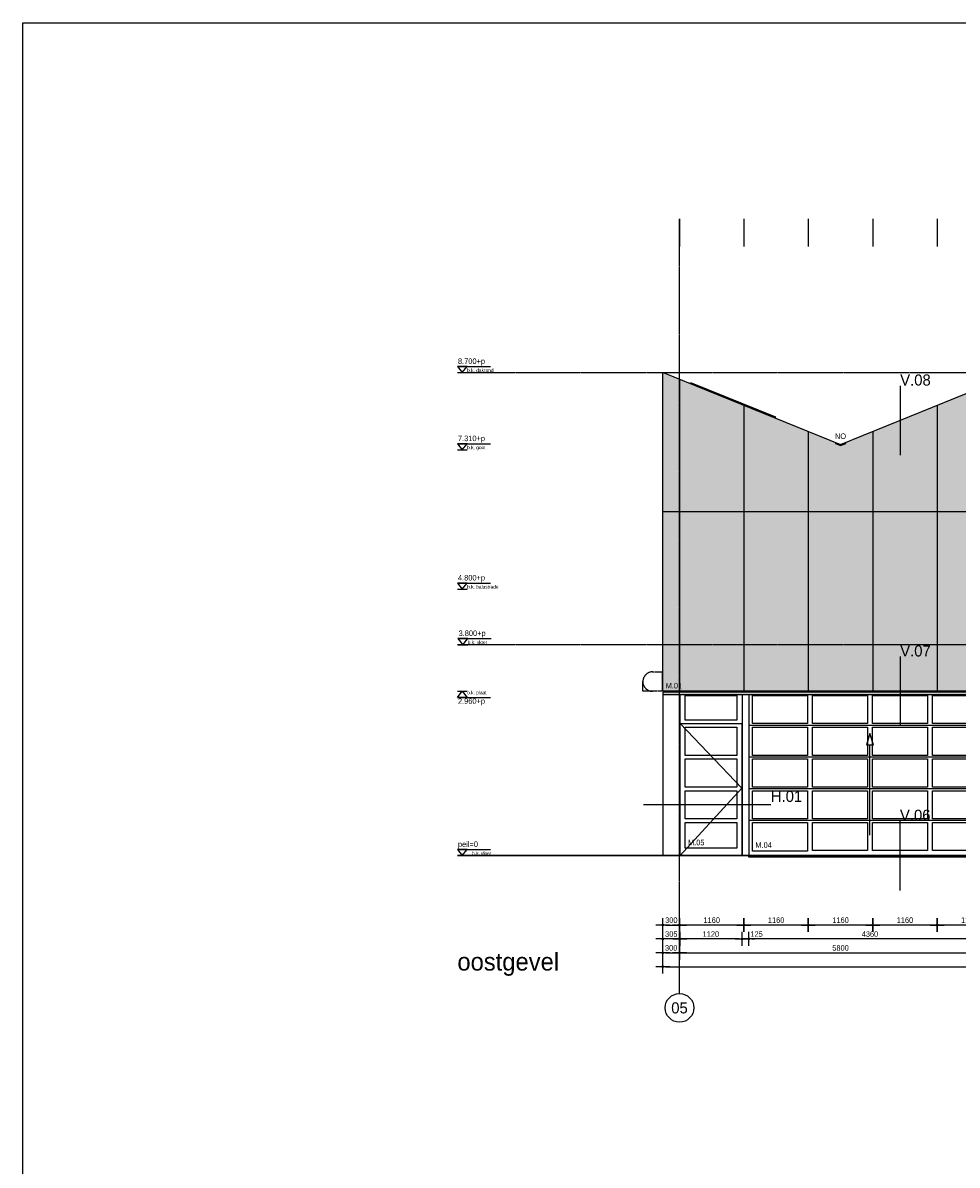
# Model space of a CAD drawing. Header units: millimetres. Extents: x -297000 to 504135, y -166520 to 252050.
# Tile 257 of 416: x 59950 to 76775, y -63225 to -42650. Entities that reach past the tile are written whole.
import ezdxf
from ezdxf.enums import TextEntityAlignment as Align
from ezdxf.xclip import XClip

# ---------------------------------------------------------------- set-up
doc = ezdxf.new("R2010")
doc.units = ezdxf.units.MM
doc.header["$MEASUREMENT"] = 0
doc.header["$XCLIPFRAME"] = 0
for name, pattern in [('ACAD_ISO10W100', [18, 12, -3, 0, -3]), ('CENTER', [50.8, 31.75, -6.35, 6.35, -6.35]), ('DASHED', [19.05, 12.7, -6.35])]:
    doc.linetypes.add(name, pattern=pattern)
doc.layers.get('Defpoints').update_dxf_attribs({"color": 6})
doc.layers.add('000_FRAME_N', color=30, linetype='Continuous', plot=False)
doc.layers.add('070_DRAID_N', color=30, linetype='Continuous', plot=False)
for name, color, linetype in [('010_D0050_D', 1, 'Continuous'), ('010_T0050_T', 4, 'Continuous'), ('010_T0100_T', 4, 'Continuous'), ('010_T0200_T', 4, 'Continuous'), ('040_AXPRI_B', 9, 'CENTER'), ('068_HATCH_H', 8, 'Continuous'), ('080_SYMB_DETAIL', 4, 'Continuous'), ('210_WALEX_E', 2, 'Continuous'), ('299_STEEL_G', 3, 'Continuous'), ('310_WINDO_E', 1, 'Continuous'), ('320_DOORS_E', 8, 'Continuous'), ('410_WAFEX_G', 1, 'Continuous'), ('470_ROOF_G', 4, 'Continuous')]:
    doc.layers.add(name, color=color, linetype=linetype)
doc.styles.add('VMX 1 SMALL 100', font='unvr55w.TTF', dxfattribs={"height": 100})
doc.styles.add('VMX 2 MEDIUM 0', font='unvr55w.TTF', dxfattribs={"height": 2})
doc.styles.add('VMX 2 MEDIUM 100', font='unvr55w.TTF', dxfattribs={"height": 200})
doc.styles.add('VMX 2 MEDIUM 50', font='unvr55w.TTF', dxfattribs={"height": 100})
doc.styles.add('VMX 3 BIG 1', font='unvr55w.TTF', dxfattribs={"height": 4})
doc.styles.add('VMX 3 BIG 200', font='unvr55w.TTF', dxfattribs={"height": 800})
doc.dimstyles.new('VMX 50', dxfattribs={"dimscale": 50, "dimtxt": 1, "dimasz": 1, "dimexe": 2, "dimexo": 2, "dimgap": 0.7, "dimtad": 1, "dimdec": 0, "dimdsep": 46, "dimtxsty": 'VMX 2 MEDIUM 50', "dimblk1": 'VMX-DIM-ARROW', "dimblk2": 'VMX-DIM-ARROW', "dimsah": 1, "dimcen": 1, "dimdle": 2, "dimse1": 1, "dimse2": 1, "dimclrd": 256, "dimclre": 256, "dimclrt": 256, "dimadec": 0, "dimazin": 0, "dimtm": 1e-09, "dimtfac": 1, "dimtdec": 0, "dimtmove": 2, "dimatfit": 2, "dimldrblk": 'VMX-DIM-ARROW', "dimfxl": 0, "dimtolj": 2, "dimlwd": -1, "dimarcsym": 0})

# ---------------------------------------------------------------- blocks, each defined once
blk = doc.blocks.new('VMX-DIM-ARROW')
h = blk.add_hatch(color=256)
edge = h.paths.add_edge_path()
edge.add_arc((0, 0), 0.5, 0, 360)
for p, q in [((-2.5, 0), (2.5, 0)), ((0, 2.5), (0, -2.5))]:
    blk.add_line(p, q)
blk = doc.blocks.new('*D643')
at = {"layer": '010_D0050_D'}
blk.add_line((77335, -59150), (73075, -59150), dxfattribs=at)
at = {"layer": 'Defpoints', "color": 0}
for p in [(73025, -56662), (77385, -56662), (73025, -59150)]:
    blk.add_point(p, dxfattribs=at)
at = {"layer": '010_D0050_D', "xscale": 50, "yscale": 50, "zscale": 50, "rotation": 180}
blk.add_blockref('VMX-DIM-ARROW', (73025, -59150), dxfattribs=at)
at = {"layer": '010_D0050_D', "xscale": 50, "yscale": 50, "zscale": 50}
blk.add_blockref('VMX-DIM-ARROW', (77385, -59150), dxfattribs=at)
at = {"layer": '010_D0050_D', "insert": (75205, -59063), "char_height": 100, "attachment_point": 5, "style": 'VMX 2 MEDIUM 50'}
blk.add_mtext('\\A2;4360', dxfattribs=at)
blk = doc.blocks.new('*D644')
at = {"layer": '010_D0050_D'}
for p, q in [((72850, -59150), (72800, -59150)), ((73025, -59150), (72900, -59150)), ((73075, -59150), (73125, -59150))]:
    blk.add_line(p, q, dxfattribs=at)
at = {"layer": 'Defpoints', "color": 0}
for p in [(72900, -56700), (73025, -56662), (72900, -59150)]:
    blk.add_point(p, dxfattribs=at)
at = {"layer": '010_D0050_D', "xscale": 50, "yscale": 50, "zscale": 50}
blk.add_blockref('VMX-DIM-ARROW', (72900, -59150), dxfattribs=at)
at = {"layer": '010_D0050_D', "xscale": 50, "yscale": 50, "zscale": 50, "rotation": 180}
blk.add_blockref('VMX-DIM-ARROW', (73025, -59150), dxfattribs=at)
at = {"layer": '010_D0050_D', "insert": (73163, -59063), "char_height": 100, "attachment_point": 5, "style": 'VMX 2 MEDIUM 50'}
blk.add_mtext('\\A2;125', dxfattribs=at)
blk = doc.blocks.new('*D645')
at = {"layer": '010_D0050_D'}
blk.add_line((72850, -59150), (71830, -59150), dxfattribs=at)
at = {"layer": 'Defpoints', "color": 0}
for p in [(71780, -56700), (72900, -56700), (71780, -59150)]:
    blk.add_point(p, dxfattribs=at)
at = {"layer": '010_D0050_D', "xscale": 50, "yscale": 50, "zscale": 50, "rotation": 180}
blk.add_blockref('VMX-DIM-ARROW', (71780, -59150), dxfattribs=at)
at = {"layer": '010_D0050_D', "xscale": 50, "yscale": 50, "zscale": 50}
blk.add_blockref('VMX-DIM-ARROW', (72900, -59150), dxfattribs=at)
at = {"layer": '010_D0050_D', "insert": (72340, -59063), "char_height": 100, "attachment_point": 5, "style": 'VMX 2 MEDIUM 50'}
blk.add_mtext('\\A2;1120', dxfattribs=at)
blk = doc.blocks.new('*D646')
at = {"layer": '010_D0050_D'}
blk.add_line((71730, -59150), (71525, -59150), dxfattribs=at)
at = {"layer": 'Defpoints', "color": 0}
for p in [(71475, -56700), (71780, -56700), (71475, -59150)]:
    blk.add_point(p, dxfattribs=at)
at = {"layer": '010_D0050_D', "xscale": 50, "yscale": 50, "zscale": 50, "rotation": 180}
blk.add_blockref('VMX-DIM-ARROW', (71475, -59150), dxfattribs=at)
at = {"layer": '010_D0050_D', "xscale": 50, "yscale": 50, "zscale": 50}
blk.add_blockref('VMX-DIM-ARROW', (71780, -59150), dxfattribs=at)
at = {"layer": '010_D0050_D', "insert": (71627, -59063), "char_height": 100, "attachment_point": 5, "style": 'VMX 2 MEDIUM 50'}
blk.add_mtext('\\A2;305', dxfattribs=at)
blk = doc.blocks.new('*D649')
at = {"layer": '010_D0050_D'}
blk.add_line((71525, -58900), (71725, -58900), dxfattribs=at)
at = {"layer": 'Defpoints', "color": 0}
for p in [(71475, -56426), (71775, -56450), (71775, -58900)]:
    blk.add_point(p, dxfattribs=at)
at = {"layer": '010_D0050_D', "xscale": 50, "yscale": 50, "zscale": 50, "rotation": 180}
blk.add_blockref('VMX-DIM-ARROW', (71475, -58900), dxfattribs=at)
at = {"layer": '010_D0050_D', "xscale": 50, "yscale": 50, "zscale": 50}
blk.add_blockref('VMX-DIM-ARROW', (71775, -58900), dxfattribs=at)
at = {"layer": '010_D0050_D', "insert": (71628, -58813), "char_height": 100, "attachment_point": 5, "style": 'VMX 2 MEDIUM 50'}
blk.add_mtext('\\A2;300', dxfattribs=at)
blk = doc.blocks.new('*D664')
at = {"layer": '010_D0050_D'}
blk.add_line((77525, -58900), (76465, -58900), dxfattribs=at)
at = {"layer": 'Defpoints', "color": 0}
for p in [(76415, -56950), (77575, -56950), (76415, -58900)]:
    blk.add_point(p, dxfattribs=at)
at = {"layer": '010_D0050_D', "xscale": 50, "yscale": 50, "zscale": 50, "rotation": 180}
blk.add_blockref('VMX-DIM-ARROW', (76415, -58900), dxfattribs=at)
at = {"layer": '010_D0050_D', "xscale": 50, "yscale": 50, "zscale": 50}
blk.add_blockref('VMX-DIM-ARROW', (77575, -58900), dxfattribs=at)
at = {"layer": '010_D0050_D', "insert": (76995, -58813), "char_height": 100, "attachment_point": 5, "style": 'VMX 2 MEDIUM 50'}
blk.add_mtext('\\A2;1160', dxfattribs=at)
blk = doc.blocks.new('*D665')
at = {"layer": '010_D0050_D'}
blk.add_line((76365, -58900), (75305, -58900), dxfattribs=at)
at = {"layer": 'Defpoints', "color": 0}
for p in [(75255, -56950), (76415, -56950), (75255, -58900)]:
    blk.add_point(p, dxfattribs=at)
at = {"layer": '010_D0050_D', "xscale": 50, "yscale": 50, "zscale": 50, "rotation": 180}
blk.add_blockref('VMX-DIM-ARROW', (75255, -58900), dxfattribs=at)
at = {"layer": '010_D0050_D', "xscale": 50, "yscale": 50, "zscale": 50}
blk.add_blockref('VMX-DIM-ARROW', (76415, -58900), dxfattribs=at)
at = {"layer": '010_D0050_D', "insert": (75835, -58813), "char_height": 100, "attachment_point": 5, "style": 'VMX 2 MEDIUM 50'}
blk.add_mtext('\\A2;1160', dxfattribs=at)
blk = doc.blocks.new('*D666')
at = {"layer": '010_D0050_D'}
blk.add_line((75205, -58900), (74145, -58900), dxfattribs=at)
at = {"layer": 'Defpoints', "color": 0}
for p in [(74095, -56950), (75255, -56950), (74095, -58900)]:
    blk.add_point(p, dxfattribs=at)
at = {"layer": '010_D0050_D', "xscale": 50, "yscale": 50, "zscale": 50, "rotation": 180}
blk.add_blockref('VMX-DIM-ARROW', (74095, -58900), dxfattribs=at)
at = {"layer": '010_D0050_D', "xscale": 50, "yscale": 50, "zscale": 50}
blk.add_blockref('VMX-DIM-ARROW', (75255, -58900), dxfattribs=at)
at = {"layer": '010_D0050_D', "insert": (74675, -58813), "char_height": 100, "attachment_point": 5, "style": 'VMX 2 MEDIUM 50'}
blk.add_mtext('\\A2;1160', dxfattribs=at)
blk = doc.blocks.new('*D667')
at = {"layer": '010_D0050_D'}
blk.add_line((74045, -58900), (72985, -58900), dxfattribs=at)
at = {"layer": 'Defpoints', "color": 0}
for p in [(72935, -56950), (74095, -56950), (72935, -58900)]:
    blk.add_point(p, dxfattribs=at)
at = {"layer": '010_D0050_D', "xscale": 50, "yscale": 50, "zscale": 50, "rotation": 180}
blk.add_blockref('VMX-DIM-ARROW', (72935, -58900), dxfattribs=at)
at = {"layer": '010_D0050_D', "xscale": 50, "yscale": 50, "zscale": 50}
blk.add_blockref('VMX-DIM-ARROW', (74095, -58900), dxfattribs=at)
at = {"layer": '010_D0050_D', "insert": (73515, -58813), "char_height": 100, "attachment_point": 5, "style": 'VMX 2 MEDIUM 50'}
blk.add_mtext('\\A2;1160', dxfattribs=at)
blk = doc.blocks.new('*D668')
at = {"layer": '010_D0050_D'}
blk.add_line((72885, -58900), (71825, -58900), dxfattribs=at)
at = {"layer": 'Defpoints', "color": 0}
for p in [(71775, -56950), (72935, -56950), (71775, -58900)]:
    blk.add_point(p, dxfattribs=at)
at = {"layer": '010_D0050_D', "xscale": 50, "yscale": 50, "zscale": 50, "rotation": 180}
blk.add_blockref('VMX-DIM-ARROW', (71775, -58900), dxfattribs=at)
at = {"layer": '010_D0050_D', "xscale": 50, "yscale": 50, "zscale": 50}
blk.add_blockref('VMX-DIM-ARROW', (72935, -58900), dxfattribs=at)
at = {"layer": '010_D0050_D', "insert": (72355, -58813), "char_height": 100, "attachment_point": 5, "style": 'VMX 2 MEDIUM 50'}
blk.add_mtext('\\A2;1160', dxfattribs=at)
blk = doc.blocks.new('VMX GRID')
at = {"linetype": 'Continuous'}
blk.add_circle((0, 0), 4.5, dxfattribs=at)
at = {"style": 'VMX 2 MEDIUM 0'}
blk.add_attdef('00', text='', height=2, dxfattribs=at).set_placement((0, 0), align=Align.MIDDLE_CENTER)
blk = doc.blocks.new('GRID02sp')
at = {"layer": '040_AXPRI_B', "linetype": 'ACAD_ISO10W100'}
for p, q in [((0, -2484), (0, 11471)), ((5800, -2484), (5800, 11471)), ((11600, -2484), (11600, 11471)), ((17400, -2484), (17400, 11471)), ((23200, -2484), (23200, 11471))]:
    blk.add_line(p, q, dxfattribs=at)
for points in [[(-4000, 8700), (27200, 8700)], [(-4000, 3800), (27200, 3800)]]:
    blk.add_lwpolyline(points, dxfattribs=at)
at = {"layer": 'Defpoints'}
blk.add_lwpolyline([(-4000, 0), (27200, 0)], dxfattribs=at)
at = {"layer": '040_AXPRI_B', "ltscale": 2}
ref = blk.add_blockref('VMX GRID', (0, -2742), dxfattribs=dict(at, xscale=57.34400000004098, yscale=57.34399999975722, zscale=57.34400000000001))
ref.add_attrib('00', '05', dxfattribs={"layer": '0', "height": 200, "style": 'VMX 3 BIG 1'}).set_placement((0, -2742), align=Align.MIDDLE_CENTER)
ref = blk.add_blockref('VMX GRID', (5800, -2742), dxfattribs=dict(at, xscale=57.34400000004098, yscale=57.34399999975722, zscale=57.34400000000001))
ref.add_attrib('00', '04', dxfattribs={"layer": '0', "height": 200, "style": 'VMX 3 BIG 1'}).set_placement((5800, -2742), align=Align.MIDDLE_CENTER)
ref = blk.add_blockref('VMX GRID', (11600, -2742), dxfattribs=dict(at, xscale=57.34400000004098, yscale=57.34399999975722, zscale=57.34400000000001))
ref.add_attrib('00', '03', dxfattribs={"layer": '0', "height": 200, "style": 'VMX 3 BIG 1'}).set_placement((11600, -2742), align=Align.MIDDLE_CENTER)
ref = blk.add_blockref('VMX GRID', (17400, -2742), dxfattribs=dict(at, xscale=57.34400000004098, yscale=57.34399999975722, zscale=57.34400000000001))
ref.add_attrib('00', '02', dxfattribs={"layer": '0', "height": 200, "style": 'VMX 3 BIG 1'}).set_placement((17400, -2742), align=Align.MIDDLE_CENTER)
ref = blk.add_blockref('VMX GRID', (23200, -2742), dxfattribs=dict(at, xscale=57.34400000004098, yscale=57.34399999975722, zscale=57.34400000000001))
ref.add_attrib('00', '01', dxfattribs={"layer": '0', "height": 200, "style": 'VMX 3 BIG 1'}).set_placement((23200, -2742), align=Align.MIDDLE_CENTER)
blk = doc.blocks.new('SECTIONAALDEUR_aanzicht smal')
at = {"layer": '320_DOORS_E'}
blk.add_line((4550, 0), (190, 0), dxfattribs=at)
at = {"layer": '320_DOORS_E', "color": 1}
for points in [[(130, 2950), (190, 2950), (190, 0), (130, 0)], [(4550, 0), (4665, 0), (4665, 2950), (4550, 2950), (4550, 0)], [(5860, 2950), (5800, 2950), (5800, 0), (5855, 0)], [(2309, 1998), (2370, 2198), (2431, 1998), (2309, 1998)], [(2370, 370), (2370, 1998)]]:
    blk.add_lwpolyline(points, dxfattribs=at)
at = {"layer": '320_DOORS_E'}
for points in [[(5860, 2950), (130, 2950)], [(5698, 2443), (5698, 2885), (4768, 2885), (4768, 2443), (5698, 2443)], [(5790, 0), (5790, 2950)], [(190, 2345), (4550, 2345)], [(5790, 2378), (4675, 2378), (4675, 0), (5790, 0)], [(5790, 2378), (4675, 1213), (5790, 0)], [(5698, 1806), (5698, 2313), (4768, 2313), (4768, 1806), (5698, 1806)], [(190, 1774), (4550, 1774)], [(5698, 1234), (5698, 1741), (4768, 1741), (4768, 1234), (5698, 1234)], [(190, 1202), (4550, 1202)], [(5698, 662), (5698, 1169), (4768, 1169), (4768, 662), (5698, 662)], [(190, 630), (4550, 630)], [(5698, 135), (5698, 597), (4768, 597), (4768, 135), (5698, 135)], [(190, 0), (190, -27), (4550, -27), (4550, 0)]]:
    blk.add_lwpolyline(points, dxfattribs=at)
for points in [[(1245, 2885), (255, 2885), (255, 2378), (1245, 2378)], [(2325, 2885), (1335, 2885), (1335, 2378), (2325, 2378)], [(3405, 2885), (2415, 2885), (2415, 2378), (3405, 2378)], [(4485, 2885), (3495, 2885), (3495, 2378), (4485, 2378)], [(1245, 2313), (255, 2313), (255, 1806), (1245, 1806)], [(2325, 2313), (1335, 2313), (1335, 1806), (2325, 1806)], [(3405, 2313), (2415, 2313), (2415, 1806), (3405, 1806)], [(4485, 2313), (3495, 2313), (3495, 1806), (4485, 1806)], [(1245, 1741), (255, 1741), (255, 1234), (1245, 1234)], [(2325, 1741), (1335, 1741), (1335, 1234), (2325, 1234)], [(3405, 1741), (2415, 1741), (2415, 1234), (3405, 1234)], [(4485, 1741), (3495, 1741), (3495, 1234), (4485, 1234)], [(1245, 1169), (255, 1169), (255, 662), (1245, 662)], [(2325, 1169), (1335, 1169), (1335, 662), (2325, 662)], [(3405, 1169), (2415, 1169), (2415, 662), (3405, 662)], [(4485, 1169), (3495, 1169), (3495, 662), (4485, 662)], [(1245, 597), (255, 597), (255, 90), (1245, 90)], [(2325, 597), (1335, 597), (1335, 90), (2325, 90)], [(3405, 597), (2415, 597), (2415, 90), (3405, 90)], [(4485, 597), (3495, 597), (3495, 83), (4485, 83)]]:
    blk.add_lwpolyline(points, close=True, dxfattribs=at)
blk = doc.blocks.new('1006_X-02.03')
at = {"layer": '068_HATCH_H'}
h = blk.add_hatch(color=253, dxfattribs=at)
h.paths.add_polyline_path([(-23500, 2960), (-23500, 8700), (-23494, 8700), (-20300, 7403), (-17400, 8581), (-14500, 7403), (-11600, 8581), (-8700, 7403), (-5800, 8581), (-2900, 7403), (294, 8700), (300, 8700), (300, 2960)])
h.paths.add_polyline_path([(-4640, 6200), (-4640, 3800), (-1160, 3800), (-1160, 6200)], flags=16)
h.paths.add_polyline_path([(-23500, 2947), (-23500, 2900), (300, 2900), (300, 2947)])
at = {"color": 5}
blk.add_lwpolyline([(4000, 0), (-27200, 0)], dxfattribs=at)
at = {"layer": '070_DRAID_N'}
for q in [(-23553, 0), (-23099, 0)]:
    blk.add_line((-23499, 0), q, dxfattribs=at)
at = {"layer": '210_WALEX_E', "color": 3}
for points in [[(-23500, 2960), (-23500, 8700), (-23494, 8700), (-20300, 7403), (-17400, 8581), (-14500, 7403), (-11600, 8581), (-8700, 7403), (-5800, 8581), (-2900, 7403), (294, 8700), (300, 8700), (300, 2960), (-23500, 2960)], [(-23500, 2947), (-23500, 2900), (300, 2900), (300, 2947), (-23500, 2947)]]:
    blk.add_lwpolyline(points, dxfattribs=at)
at = {"layer": '210_WALEX_E', "color": 1}
blk.add_lwpolyline([(-23500, 2901), (-23500, 0)], dxfattribs=at)
at = {"layer": '299_STEEL_G', "color": 8, "linetype": 'DASHED'}
blk.add_lwpolyline([(-23510, 2960), (-23685, 2960, -0.414214), (-23860, 3135), (-23860, 3135, -0.414214), (-23685, 3310), (-23510, 3310)], format="xyb", close=True, dxfattribs=at)
blk.add_lwpolyline([(-23685, 2960), (-23860, 2960), (-23860, 3135)], dxfattribs=at)
at = {"layer": '310_WINDO_E', "color": 8}
blk.add_lwpolyline([(-23009, 8503), (-23001, 8522), (-21474, 7902), (-21482, 7883)], dxfattribs=at)
at = {"layer": '410_WAFEX_G', "color": 8}
for points in [[(-23200, 8581), (-23200, 2960)], [(-22040, 8109), (-22040, 2960)], [(-18560, 8109), (-18560, 2960)], [(-20880, 7638), (-20880, 2960)], [(-19720, 7638), (-19720, 2960)], [(-23500, 6200), (300, 6200)]]:
    blk.add_lwpolyline(points, dxfattribs=at)
at = {"layer": '470_ROOF_G', "color": 2}
for points in [[(-20393, 7440), (-20300, 7403), (-20207, 7440)], [(-20393, 7440), (-20393, 7424), (-20300, 7386), (-20207, 7424), (-20207, 7440)], [(-20300, 7403), (-20300, 7386)]]:
    blk.add_lwpolyline(points, dxfattribs=at)
at = {"layer": 'Defpoints'}
for points in [[(-23200, 11471), (-23200, 10971)], [(-22040, 11471), (-22040, 10971)], [(-20880, 11471), (-20880, 10971)], [(-19720, 11471), (-19720, 10971)], [(-18560, 11471), (-18560, 10971)]]:
    blk.add_lwpolyline(points, dxfattribs=at)
blk.add_blockref('GRID02sp', (-23200, 0))
ref = blk.add_blockref('SECTIONAALDEUR_aanzicht smal', (-17400, 0), dxfattribs=dict(xscale=-1))
XClip(ref).set_block_clipping_path([(69.999890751, -281.2248052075), (6535.5073253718, 2900.0002375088)])
blk = doc.blocks.new('*D816')
at = {"layer": '010_D0050_D'}
blk.add_line((71825, -59400), (77525, -59400), dxfattribs=at)
at = {"layer": 'Defpoints', "color": 0}
for p in [(71775, -56400), (77575, -56400), (77575, -59400)]:
    blk.add_point(p, dxfattribs=at)
at = {"layer": '010_D0050_D', "xscale": 50, "yscale": 50, "zscale": 50, "rotation": 180}
blk.add_blockref('VMX-DIM-ARROW', (71775, -59400), dxfattribs=at)
at = {"layer": '010_D0050_D', "xscale": 50, "yscale": 50, "zscale": 50}
blk.add_blockref('VMX-DIM-ARROW', (77575, -59400), dxfattribs=at)
at = {"layer": '010_D0050_D', "insert": (74675, -59313), "char_height": 100, "attachment_point": 5, "style": 'VMX 2 MEDIUM 50'}
blk.add_mtext('\\A2;5800', dxfattribs=at)
blk = doc.blocks.new('*D821')
at = {"layer": '010_D0050_D'}
blk.add_line((71525, -59650), (95225, -59650), dxfattribs=at)
at = {"layer": 'Defpoints', "color": 0}
for p in [(71475, -56400), (95275, -56400), (95275, -59650)]:
    blk.add_point(p, dxfattribs=at)
at = {"layer": '010_D0050_D', "xscale": 50, "yscale": 50, "zscale": 50, "rotation": 180}
blk.add_blockref('VMX-DIM-ARROW', (71475, -59650), dxfattribs=at)
at = {"layer": '010_D0050_D', "xscale": 50, "yscale": 50, "zscale": 50}
blk.add_blockref('VMX-DIM-ARROW', (95275, -59650), dxfattribs=at)
at = {"layer": '010_D0050_D', "insert": (83722, -59563), "char_height": 100, "attachment_point": 5, "style": 'VMX 2 MEDIUM 50'}
blk.add_mtext('\\A2;23800', dxfattribs=at)
blk = doc.blocks.new('*D822')
at = {"layer": '010_D0050_D'}
blk.add_line((71525, -59400), (71725, -59400), dxfattribs=at)
at = {"layer": 'Defpoints', "color": 0}
for p in [(71475, -56400), (71775, -56400), (71775, -59400)]:
    blk.add_point(p, dxfattribs=at)
at = {"layer": '010_D0050_D', "xscale": 50, "yscale": 50, "zscale": 50, "rotation": 180}
blk.add_blockref('VMX-DIM-ARROW', (71475, -59400), dxfattribs=at)
at = {"layer": '010_D0050_D', "xscale": 50, "yscale": 50, "zscale": 50}
blk.add_blockref('VMX-DIM-ARROW', (71775, -59400), dxfattribs=at)
at = {"layer": '010_D0050_D', "insert": (71625, -59313), "char_height": 100, "attachment_point": 5, "style": 'VMX 2 MEDIUM 50'}
blk.add_mtext('\\A2;300', dxfattribs=at)

msp = doc.modelspace()

# ---------------------------------------------------------------- linework, layer by layer
at = {"layer": '000_FRAME_N'}
msp.add_lwpolyline([(118400, -83500), (59950, -83500), (59950, -42650), (118400, -42650)], close=True, dxfattribs=at)
at = {"layer": '010_T0050_T', "color": 1}
for p, q in [((67775, -48840.3), (68371.2, -48840.3)), ((67775, -48950), (67950.6, -48950)), ((67775, -50230.3), (68371.2, -50230.3)), ((67775, -50340.1), (67950.6, -50340.1)), ((67775, -52740.3), (68371.2, -52740.3)), ((67775, -52850.1), (67950.6, -52850.1)), ((67785.7, -53740.3), (68381.8, -53740.3)), ((67785.7, -53850.1), (67961.3, -53850.1)), ((67775, -54690.1), (67950.6, -54690.1)), ((67775, -54690.1), (67950.6, -54690.1)), ((67775, -54799.8), (68371.2, -54799.8)), ((67775, -57540.3), (68371.2, -57540.3))]:
    msp.add_line(p, q, dxfattribs=at)
for points in [[(67775, -48840.3), (67862.8, -48950), (67950.6, -48840.3), (67775, -48840.3)], [(67775, -50230.3), (67862.8, -50340.1), (67950.6, -50230.3), (67775, -50230.3)], [(67775, -52740.3), (67862.8, -52850.1), (67950.6, -52740.3), (67775, -52740.3)], [(67785.7, -53740.3), (67873.5, -53850.1), (67961.3, -53740.3), (67785.7, -53740.3)], [(67775, -54799.8), (67862.8, -54690.1), (67950.6, -54799.8), (67775, -54799.8)], [(67775, -57540.3), (67862.8, -57650.1), (67950.6, -57540.3), (67775, -57540.3)]]:
    msp.add_lwpolyline(points, dxfattribs=at)
at = {"layer": '080_SYMB_DETAIL', "color": 6}
for points in [[(75749.3, -49186), (75749.3, -50436)], [(75749.3, -54065), (75749.3, -55315)], [(73420, -56734.5), (71125, -56734.5)], [(75745, -57025), (75745, -58275)]]:
    msp.add_lwpolyline(points, dxfattribs=at)

# ---------------------------------------------------------------- block references
msp.add_blockref('1006_X-02.03', (94975, -57650))

# ---------------------------------------------------------------- texts
at = {"layer": '010_T0050_T', "style": 'VMX 2 MEDIUM 50'}
for s, insert, char_height, attachment_point in [('8.700+p', (67785.7, -48694.2), 100, 1), ('b.k. dakrand', (67950.6, -48876.3), 62.5, 1), ('7.310+p', (67785.7, -50084.3), 100, 1), ('b.k. goot', (67950.6, -50266.3), 62.5, 1), ('4.800+p', (67785.7, -52594.3), 100, 1), ('b.k. balustrade', (67950.6, -52776.3), 62.5, 1), ('3.800+p', (67796.3, -53594.3), 100, 1), ('b.k. vloer', (67961.3, -53776.3), 62.5, 1), ('o.k. plaat', (67950.6, -54763.8), 62.5, 7), ('2.960+p', (67785.7, -54945.8), 100, 7), ('peil=0', (67785.7, -57394.3), 100, 1), ('b.k. vloer', (68038.4, -57576.3), 62.5, 1)]:
    msp.add_mtext(s, dxfattribs=dict(at, insert=insert, char_height=char_height, attachment_point=attachment_point))
at = {"layer": '010_T0100_T', "char_height": 100}
for s, insert, attachment_point, style in [('NO', (74675, -50147.3), 8, 'VMX 1 SMALL 100'), ('M.01', (71525, -54640), 7, 'VMX 2 MEDIUM 100'), ('M.05', (71927.5, -57465), 7, 'VMX 2 MEDIUM 100'), ('M.04', (73140, -57510), 7, 'VMX 2 MEDIUM 100')]:
    msp.add_mtext(s, dxfattribs=dict(at, insert=insert, attachment_point=attachment_point, style=style))
at = {"layer": '010_T0200_T', "insert": (67775, -59400), "char_height": 320, "attachment_point": 1, "style": 'VMX 3 BIG 200'}
msp.add_mtext('oostgevel', dxfattribs=at)
at = {"layer": '080_SYMB_DETAIL', "char_height": 200, "attachment_point": 7, "style": 'VMX 3 BIG 200'}
for s, insert in [('V.08', (75749.3, -49186)), ('V.07', (75749.3, -54065)), ('H.01', (73420, -56684.5)), ('V.06', (75745, -57025))]:
    msp.add_mtext(s, dxfattribs=dict(at, insert=insert))

# ---------------------------------------------------------------- dimensions: what is measured, and where the dimension line sits
at = {"layer": '010_D0050_D'}
for base, p2, picture, middle in [((95275, -59650), (95275, -56400), '*D821', (83722.1, -59563.1)), ((71775, -59400), (71775, -56400), '*D822', (71625, -59313.1))]:
    dim = msp.add_linear_dim(base=base, p1=(71475, -56400), p2=p2, dimstyle='VMX 50', dxfattribs=at)
    dim.commit()
    dim.dimension.update_dxf_attribs({"geometry": picture, "text_midpoint": middle, "dimtype": 160})
for base, p1, p2, picture, middle in [((71775, -58900), (71475, -56425.7), (71775, -56450), '*D649', (71627.5, -58813.1)), ((71475, -59150), (71780, -56700), (71475, -56700), '*D646', (71627.5, -59063.1)), ((72900, -59150), (73025, -56662), (72900, -56700), '*D644', (73162.5, -59063.1))]:
    dim = msp.add_linear_dim(base=base, p1=p1, p2=p2, angle=180, dimstyle='VMX 50', dxfattribs=at)
    dim.commit()
    dim.dimension.update_dxf_attribs({"geometry": picture, "text_midpoint": middle, "dimtype": 160})
dim = msp.add_linear_dim(base=(77575, -59400), p1=(71775, -56400), p2=(77575, -56400), dimstyle='VMX 50', dxfattribs=at)
dim.commit()
dim.dimension.update_dxf_attribs({"geometry": '*D816', "text_midpoint": (74675, -59313.1)})
for base, p1, p2, picture, middle in [((71780, -59150), (72900, -56700), (71780, -56700), '*D645', (72340, -59063.1)), ((73025, -59150), (77385, -56662), (73025, -56662), '*D643', (75205, -59063.1)), ((71775, -58900), (72935, -56950), (71775, -56950), '*D668', (72355, -58813.1)), ((72935, -58900), (74095, -56950), (72935, -56950), '*D667', (73515, -58813.1)), ((74095, -58900), (75255, -56950), (74095, -56950), '*D666', (74675, -58813.1)), ((75255, -58900), (76415, -56950), (75255, -56950), '*D665', (75835, -58813.1)), ((76415, -58900), (77575, -56950), (76415, -56950), '*D664', (76995, -58813.1))]:
    dim = msp.add_linear_dim(base=base, p1=p1, p2=p2, angle=180, dimstyle='VMX 50', dxfattribs=at)
    dim.commit()
    dim.dimension.update_dxf_attribs({"geometry": picture, "text_midpoint": middle})

doc.saveas('drawing.dxf')
